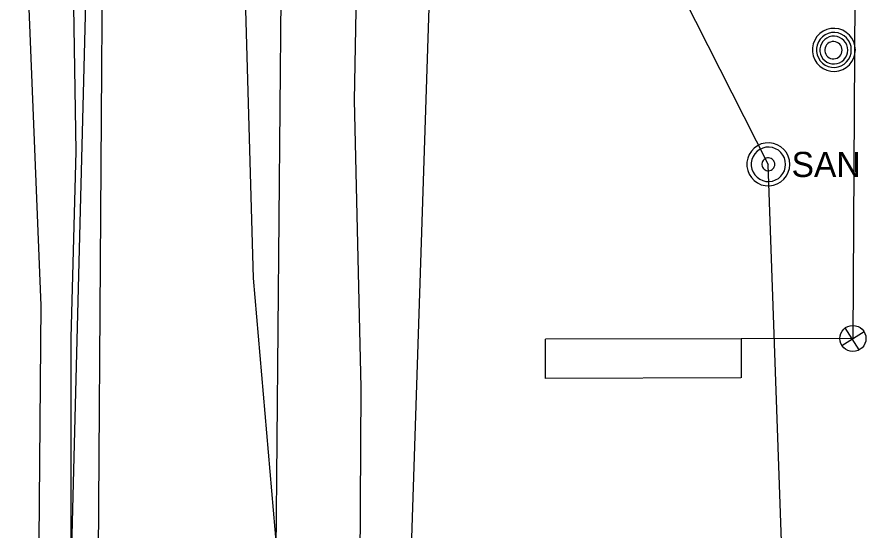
# Model space of a CAD drawing. Extents: x 596028 to 606371, y 330010 to 403088.
# Drawn here: x 602022.1 to 602153, y 365815 to 365893.8 of the extents above; entities that cross this region are included whole.
import ezdxf

# ---------------------------------------------------------------- set-up
doc = ezdxf.new("R2010")
doc.units = 0
for name, color, linetype in [('E_LTG_CID', 7, 'Continuous'), ('E_SIG', 7, 'Continuous'), ('E_SIG_Conduit', 7, 'Continuous'), ('E_UTL_E_UG', 7, 'Continuous'), ('E_UTL_G_UG', 7, 'Continuous'), ('E_UTL_Loop_UG', 7, 'Continuous'), ('E_UTL_MH', 7, 'Continuous'), ('E_UTL_Overhead', 7, 'Continuous'), ('E_UTL_SAN_MH', 7, 'Continuous'), ('E_UTL_SAN_UG', 7, 'Continuous'), ('E_UTL_T_UG', 7, 'Continuous'), ('E_UTL_W_UG', 7, 'Continuous')]:
    doc.layers.add(name, color=color, linetype=linetype)

# ---------------------------------------------------------------- blocks, each defined once
blk = doc.blocks.new('_U362')
at = {"layer": 'E_SIG'}
for p, q in [((0, 6.1), (0, -6.1)), ((-6.09, 0.4), (6.1, 0.4))]:
    blk.add_line(p, q, dxfattribs=at)
blk.add_circle((0, 0.01), 6.1, dxfattribs=at)

msp = doc.modelspace()

# ---------------------------------------------------------------- linework, layer by layer
at = {"layer": 'E_LTG_CID'}
msp.add_lwpolyline([(602077.67, 365041.36), (602080.64, 365050.18), (602084.27, 365078.21), (602086.6, 365119.12), (602092.51, 365157.1), (602092.61, 365161.02), (602093.7, 365166.45), (602097.82, 365228.48), (602099.72, 365306.86), (602099.57, 365307.85), (602078.17, 365398.69), (602101.34, 365598.66), (602081.78, 365780.51), (602081.66, 365785.81), (602086.65, 365937.44), (602085.01, 365946.58), (602078.55, 366013.48), (602078.78, 366049.8)], dxfattribs=at)
at = {"layer": 'E_SIG_Conduit'}
msp.add_line((602151.43, 366048.01), (602150.23, 365844.52), dxfattribs=at)
at = {"layer": 'E_UTL_E_UG'}
for points in [[(602025.7, 365850.82), (602023.26, 365911.58), (602023.57, 365949.4), (602025.45, 365964.16), (602028.85, 365997.34), (602030.13, 366004.87), (602029.48, 366026.56), (602027.54, 366074.32)], [(602025.04, 365537.62), (602023.7, 365542.91), (602023.75, 365584.68), (602022.07, 365661.18), (602023.94, 365709.5), (602024.95, 365753.21), (602025.75, 365849.62), (602025.7, 365850.82)]]:
    msp.add_lwpolyline(points, dxfattribs=at)
at = {"layer": 'E_UTL_G_UG'}
msp.add_lwpolyline([(602072.56, 365506.48), (602072.91, 365581.5), (602072.85, 365590.98), (602073.55, 365667.58), (602074.41, 365764.9), (602074.82, 365837.03), (602073.81, 365881.05), (602074.11, 365897.58), (602073.47, 365906.4), (602074.57, 365951.95), (602072.85, 365970.29), (602073.8, 365985.88), (602073.72, 366064.65), (602076.68, 366178.7), (602072.71, 366194.94), (602072.51, 366200.97)], dxfattribs=at)
at = {"layer": 'E_UTL_Loop_UG'}
for p, q in [((602133.08, 365844.47), (602103.08, 365844.4)), ((602103.09, 365838.4), (602103.08, 365844.4)), ((602150.23, 365844.52), (602133.08, 365844.47)), ((602133.08, 365844.47), (602133.09, 365838.47)), ((602133.04, 365838.47), (602103.04, 365838.4))]:
    msp.add_line(p, q, dxfattribs=at)
at = {"layer": 'E_UTL_MH'}
for points in [[(602150.6, 365888.75), (602150.54, 365889.38), (602150.36, 365889.98), (602150.08, 365890.54), (602149.69, 365891.03), (602149.21, 365891.44), (602148.67, 365891.75), (602148.08, 365891.96), (602147.46, 365892.05), (602146.83, 365892.02), (602146.22, 365891.87), (602145.65, 365891.61), (602145.14, 365891.25), (602144.71, 365890.79), (602144.37, 365890.26), (602144.13, 365889.68), (602144.01, 365889.07), (602144.01, 365888.44), (602144.13, 365887.82), (602144.37, 365887.24), (602144.71, 365886.71), (602145.14, 365886.26), (602145.65, 365885.89), (602146.22, 365885.63), (602146.83, 365885.48), (602147.46, 365885.46), (602148.08, 365885.54), (602148.67, 365885.75), (602149.21, 365886.06), (602149.69, 365886.47), (602150.08, 365886.97), (602150.36, 365887.52), (602150.54, 365888.13), (602150.6, 365888.75)], [(602149.98, 365888.75), (602149.94, 365889.25), (602149.79, 365889.74), (602149.56, 365890.19), (602149.24, 365890.59), (602148.86, 365890.93), (602148.42, 365891.18), (602147.94, 365891.35), (602147.43, 365891.42), (602146.93, 365891.4), (602146.43, 365891.28), (602145.97, 365891.07), (602145.55, 365890.77), (602145.2, 365890.4), (602144.93, 365889.97), (602144.74, 365889.5), (602144.64, 365889), (602144.64, 365888.49), (602144.74, 365887.99), (602144.93, 365887.52), (602145.2, 365887.09), (602145.55, 365886.72), (602145.97, 365886.43), (602146.43, 365886.22), (602146.93, 365886.1), (602147.43, 365886.07), (602147.94, 365886.15), (602148.42, 365886.31), (602148.86, 365886.57), (602149.24, 365886.9), (602149.56, 365887.3), (602149.79, 365887.75), (602149.94, 365888.24), (602149.98, 365888.75)], [(602149.42, 365888.72), (602149.38, 365889.12), (602149.27, 365889.51), (602149.08, 365889.87), (602148.83, 365890.19), (602148.53, 365890.45), (602148.18, 365890.66), (602147.79, 365890.79), (602147.39, 365890.85), (602146.99, 365890.83), (602146.6, 365890.73), (602146.23, 365890.56), (602145.9, 365890.33), (602145.62, 365890.03), (602145.4, 365889.69), (602145.25, 365889.32), (602145.17, 365888.92), (602145.17, 365888.52), (602145.25, 365888.12), (602145.4, 365887.74), (602145.62, 365887.4), (602145.9, 365887.11), (602146.23, 365886.87), (602146.6, 365886.71), (602146.99, 365886.61), (602147.39, 365886.59), (602147.79, 365886.65), (602148.18, 365886.78), (602148.53, 365886.98), (602148.83, 365887.25), (602149.08, 365887.57), (602149.27, 365887.93), (602149.38, 365888.32), (602149.42, 365888.72)], [(602148.57, 365888.7), (602148.54, 365888.96), (602148.47, 365889.2), (602148.35, 365889.42), (602148.2, 365889.62), (602148.01, 365889.79), (602147.79, 365889.91), (602147.55, 365890), (602147.3, 365890.03), (602147.04, 365890.02), (602146.8, 365889.96), (602146.57, 365889.86), (602146.36, 365889.71), (602146.19, 365889.53), (602146.05, 365889.31), (602145.96, 365889.08), (602145.91, 365888.83), (602145.91, 365888.58), (602145.96, 365888.33), (602146.05, 365888.09), (602146.19, 365887.88), (602146.36, 365887.7), (602146.57, 365887.55), (602146.8, 365887.44), (602147.04, 365887.38), (602147.3, 365887.37), (602147.55, 365887.41), (602147.79, 365887.49), (602148.01, 365887.62), (602148.2, 365887.78), (602148.35, 365887.98), (602148.47, 365888.21), (602148.54, 365888.45), (602148.57, 365888.7)]]:
    msp.add_lwpolyline(points, dxfattribs=at)
at = {"layer": 'E_UTL_Overhead'}
msp.add_lwpolyline([(602030.41, 365117.16), (602031.91, 365287.51), (602032.13, 365415.23), (602033.07, 365577.35), (602034.21, 365759.49), (602035.29, 365915.56), (602036.2, 366067.33), (602038.64, 366261.44), (602038.14, 366378.17), (602037.53, 366468.16), (602038.3, 366629.6), (602038.45, 366764.67), (602038.7, 366805.21), (602049.62, 366998.37), (602049.62, 367041.99)], dxfattribs=at)
at = {"layer": 'E_UTL_SAN_MH'}
for points in [[(602140.56, 365871.21), (602140.5, 365871.84), (602140.32, 365872.44), (602140.03, 365873), (602139.64, 365873.49), (602139.17, 365873.9), (602138.63, 365874.21), (602138.03, 365874.42), (602137.41, 365874.51), (602136.79, 365874.48), (602136.18, 365874.33), (602135.61, 365874.07), (602135.09, 365873.71), (602134.66, 365873.25), (602134.32, 365872.72), (602134.09, 365872.14), (602133.97, 365871.53), (602133.97, 365870.9), (602134.09, 365870.28), (602134.32, 365869.7), (602134.66, 365869.17), (602135.09, 365868.72), (602135.61, 365868.35), (602136.18, 365868.09), (602136.79, 365867.95), (602137.41, 365867.92), (602138.03, 365868.01), (602138.63, 365868.21), (602139.17, 365868.52), (602139.64, 365868.94), (602140.03, 365869.43), (602140.32, 365869.99), (602140.5, 365870.59), (602140.56, 365871.21)], [(602139.9, 365871.21), (602139.85, 365871.71), (602139.71, 365872.19), (602139.48, 365872.64), (602139.17, 365873.03), (602138.79, 365873.36), (602138.35, 365873.61), (602137.88, 365873.78), (602137.38, 365873.85), (602136.88, 365873.83), (602136.39, 365873.71), (602135.94, 365873.5), (602135.53, 365873.21), (602135.18, 365872.84), (602134.91, 365872.42), (602134.72, 365871.96), (602134.63, 365871.46), (602134.63, 365870.96), (602134.72, 365870.47), (602134.91, 365870), (602135.18, 365869.58), (602135.53, 365869.22), (602135.94, 365868.93), (602136.39, 365868.72), (602136.88, 365868.6), (602137.38, 365868.58), (602137.88, 365868.65), (602138.35, 365868.81), (602138.79, 365869.06), (602139.17, 365869.39), (602139.48, 365869.79), (602139.71, 365870.23), (602139.85, 365870.71), (602139.9, 365871.21)], [(602138.25, 365871.21), (602138.23, 365871.4), (602138.17, 365871.58), (602138.09, 365871.75), (602137.97, 365871.9), (602137.83, 365872.02), (602137.67, 365872.11), (602137.49, 365872.17), (602137.3, 365872.2), (602137.11, 365872.19), (602136.93, 365872.15), (602136.76, 365872.07), (602136.61, 365871.96), (602136.48, 365871.82), (602136.38, 365871.67), (602136.31, 365871.49), (602136.27, 365871.31), (602136.27, 365871.12), (602136.31, 365870.93), (602136.38, 365870.76), (602136.48, 365870.6), (602136.61, 365870.46), (602136.76, 365870.36), (602136.93, 365870.28), (602137.11, 365870.23), (602137.3, 365870.22), (602137.49, 365870.25), (602137.67, 365870.31), (602137.83, 365870.41), (602137.97, 365870.53), (602138.09, 365870.68), (602138.17, 365870.84), (602138.23, 365871.03), (602138.25, 365871.21)]]:
    msp.add_lwpolyline(points, dxfattribs=at)
at = {"layer": 'E_UTL_SAN_UG'}
for p, q in [((602061.55, 365787.84), (602064.52, 366114.53)), ((602122.84, 365899.53), (602137.25, 365871.21)), ((602144.93, 365653.94), (602137.25, 365871.21))]:
    msp.add_line(p, q, dxfattribs=at)
at = {"layer": 'E_UTL_T_UG'}
for points in [[(602024.3, 365571.55), (602036.74, 366057.29)], [(602064.68, 365606.95), (602066.65, 365743.63), (602066.5, 365758.96), (602058.33, 365853.75), (602055.97, 365936.12)]]:
    msp.add_lwpolyline(points, dxfattribs=at)
at = {"layer": 'E_UTL_W_UG'}
msp.add_lwpolyline([(602031.82, 365052.3), (602027.97, 365052.84), (602028.36, 365065.68), (602028.59, 365071.64), (602027.87, 365204.62), (602028.59, 365309.99), (602028.87, 365365.51), (602030, 365422.71), (602029.75, 365429.35), (602030.35, 365521.4), (602030.17, 365533.2), (602029.46, 365544.32), (602030.66, 365617.91), (602029.36, 365690.21), (602030.39, 365767.49), (602030.37, 365844.61), (602031.13, 365873.17), (602030.43, 365917.68), (602029.68, 365958.65), (602031.79, 365958.75), (602031.43, 365970.42), (602038.17, 365999.86), (602046.53, 366031.44), (602046.75, 366041.93)], dxfattribs=at)

# ---------------------------------------------------------------- block references
at = {"layer": 'E_SIG_Conduit', "xscale": 0.32808333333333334, "yscale": 0.3280833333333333, "rotation": 122.00150377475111}
msp.add_blockref('_U362', (602150.23, 365844.52), dxfattribs=at)

# ---------------------------------------------------------------- texts
at = {"layer": 'E_UTL_SAN_MH'}
msp.add_text('SAN', height=3.849, dxfattribs=at).set_placement((602140.82, 365869.27))

doc.saveas('drawing.dxf')
